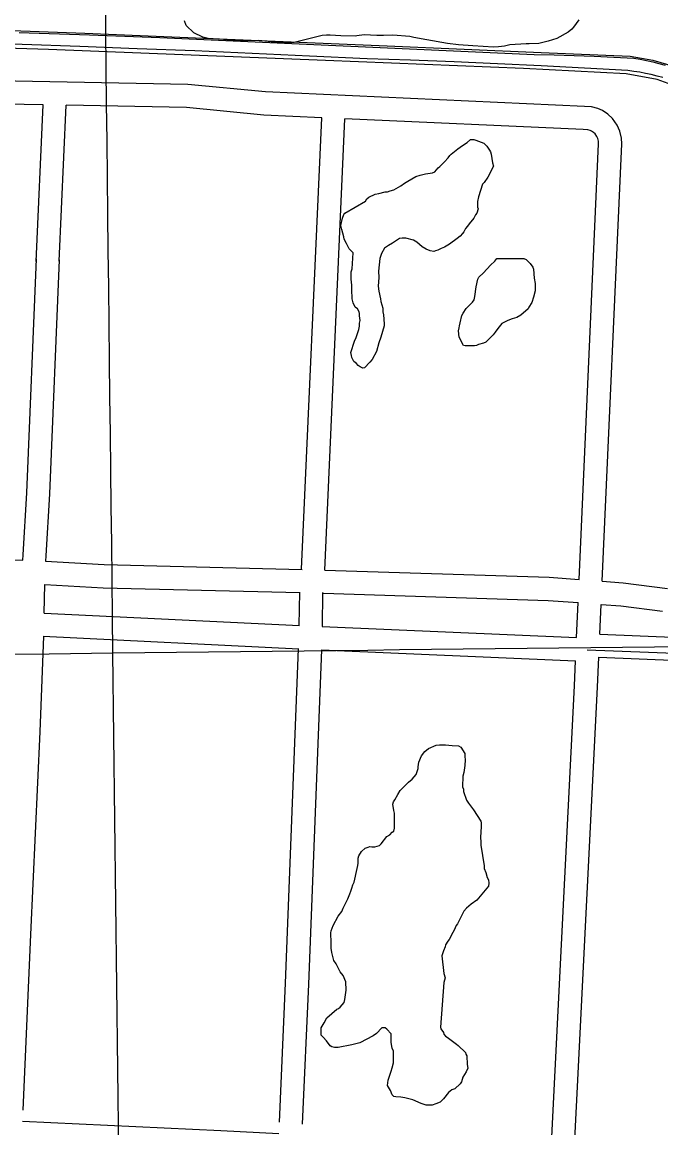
# Model space of a CAD drawing. Extents: x 3677843 to 3715951, y 511991 to 537744.
# Drawn here: x 3697752 to 3698579, y 523030 to 524461 of the extents above; entities that cross this region are included whole.
import ezdxf

# ---------------------------------------------------------------- set-up
doc = ezdxf.new("R2010")
doc.units = 0
for name, color, linetype in [('V-GRID-MAJR', 7, 'Continuous'), ('V-ROAD-CNTR', 7, 'Continuous'), ('V-RRAP-FSHR', 7, 'Continuous'), ('V-SITE-VEGE', 7, 'Continuous'), ('V-TOPO-SHOR', 7, 'Continuous')]:
    doc.layers.add(name, color=color, linetype=linetype)

msp = doc.modelspace()

# ---------------------------------------------------------------- linework, layer by layer
at = {"layer": 'V-GRID-MAJR'}
msp.add_line((3697899.401, 521062.048), (3697869.727999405, 523644.3909161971), dxfattribs=at)
for points in [[(3697869.728154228, 523644.39091797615), (3697800.0870000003, 529704.966), (3697730.4450000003, 535765.552), (3697730.4050000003, 535769.005)], [(3697869.72816733, 523644.39828183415), (3703148.433, 523705.434), (3708427.129, 523767.243), (3713705.816, 523829.819)], [(3682033.561, 523465.87700000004), (3687312.292, 523524.615), (3697869.72816733, 523644.39828183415)]]:
    msp.add_spline(points, degree=3, dxfattribs=at)
at = {"layer": 'V-ROAD-CNTR'}
for p, q in [((3697780.8675660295, 523696.1273113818), (3697781.5252127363, 523733.0381458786)), ((3698110.988484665, 523679.85786362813), (3698111.6990943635, 523723.3097834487)), ((3698140.969767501, 523678.4680655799), (3698141.6950834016, 523722.8192311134)), ((3698483.509, 523648.64), (3698608.443, 523643.784))]:
    msp.add_line(p, q, dxfattribs=at)
for points in [[(3698503.281954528, 523737.28349922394), (3698528.4899041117, 524303.2963671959), (3698528.197904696, 524310.7473522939), (3698526.1419088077, 524319.763334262), (3698522.662915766, 524327.6953183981), (3698516.60092789, 524336.2243013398), (3698510.5249400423, 524341.907289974), (3698503.529954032, 524346.4422809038), (3698497.668965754, 524349.0642756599), (3698489.306982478, 524351.3292711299), (3698480.1710007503, 524351.835270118), (3698067.1898267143, 524370.5752326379), (3697966.63702782, 524380.3942129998), (3697631.474698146, 524386.5922006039)], [(3697779.359402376, 524353.8532660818), (3697630.920699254, 524356.598260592)], [(3697770.191420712, 524151.1926714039), (3697779.3584023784, 524353.8522660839)], [(3697800.23736062, 524151.5376707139), (3697809.3643423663, 524353.2972671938)], [(3698140.110680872, 524337.2352993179), (3698065.049830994, 524340.641292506), (3697964.899031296, 524350.422272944), (3697809.3643423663, 524353.2982671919)], [(3698113.883733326, 523752.7554682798), (3698140.110680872, 524337.23429932)], [(3698143.8706733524, 523751.7934702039), (3698170.079620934, 524335.8743020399)], [(3698473.3530143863, 523739.543494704), (3698498.463964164, 524303.3763670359), (3698498.329964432, 524306.7913602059), (3698497.5259660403, 524310.3193531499), (3698496.426968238, 524312.8253481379), (3698493.90097329, 524316.3783410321), (3698491.972977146, 524318.181337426), (3698489.159982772, 524320.006333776), (3698487.5609859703, 524320.7203323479), (3698484.5029920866, 524321.54933069), (3698478.66100377, 524321.8733300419), (3698170.0806209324, 524335.8753020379)], [(3697770.263725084, 524154.503916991), (3697757.692387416, 523851.68314143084), (3697752.9557756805, 523771.6313059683), (3697752.583779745, 523764.3998105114)], [(3697800.23790712, 524153.2595652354), (3697787.655612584, 523850.17485856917), (3697782.9102243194, 523769.9746940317), (3697782.5528352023, 523763.02715097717)], [(3697201.383063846, 523806.84226823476), (3697293.03281349, 523794.5682915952), (3697386.615362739, 523784.7074397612), (3697576.9697878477, 523770.7591454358), (3697753.178793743, 523764.3782638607)], [(3697782.487686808, 523763.03075329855), (3697858.4636692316, 523758.8297300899), (3698114.6622523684, 523752.5793718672)], [(3698113.045735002, 523752.7834682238), (3698113.882733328, 523752.75646827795)], [(3698143.869673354, 523751.794470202), (3698434.698091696, 523742.46348886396), (3698473.3530143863, 523739.543494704)], [(3697781.378754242, 523733.0462441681), (3697857.26939958, 523728.84993959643), (3698111.688189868, 523722.6430021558)], [(3698503.281954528, 523737.28349922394), (3698530.156900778, 523735.25450328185), (3698587.6057858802, 523727.873518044)], [(3698142.524676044, 523721.8225301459), (3698433.08609492, 523712.4995487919), (3698472.0170170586, 523709.559554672)], [(3698469.9991717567, 523664.23829060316), (3698472.0170170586, 523709.559554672)], [(3698500.231960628, 523668.7976361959), (3698501.9459572, 523707.29855919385)], [(3698501.9459572, 523707.29855919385), (3698527.1129068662, 523705.398562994), (3698581.2997984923, 523698.437576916)], [(3697780.703519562, 523696.1353961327), (3698111.360655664, 523679.8395218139)], [(3698140.7144906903, 523678.4791057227), (3698469.9991717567, 523664.23829060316)], [(3697779.9997703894, 523666.1336686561), (3697775.090078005, 523542.18956762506), (3697762.787316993, 523280.0213506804), (3697753.2887394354, 523052.6758007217)], [(3697779.199235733, 523666.17312164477), (3698110.5516251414, 523649.8429829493)], [(3698500.2309606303, 523668.7976361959), (3698980.4980000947, 523649.0606756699)], [(3698085.286482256, 523037.19164102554), (3698093.2628577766, 523217.044377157), (3698105.7335051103, 523539.23342994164), (3698109.240055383, 523627.60829836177), (3698110.142699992, 523649.86313612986)], [(3698115.197203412, 523034.5136503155), (3698123.2371422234, 523215.79962284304), (3698135.71049489, 523538.0585700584), (3698139.215944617, 523626.40570163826), (3698140.1111513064, 523648.4771563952)], [(3698139.868992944, 523648.4876291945), (3698468.664152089, 523634.26798478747)], [(3698438.0865835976, 523018.2842585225), (3698467.213026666, 523601.68177042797), (3698468.6641520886, 523634.26798478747)], [(3698456.737047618, 522790.221393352), (3698497.178966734, 523600.26577325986), (3698498.896963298, 523638.8266961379)], [(3698498.8959633, 523638.827696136), (3698979.2660025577, 523619.0867356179)], [(3697752.6943216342, 523038.4481015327), (3698009.614, 523026.224), (3698084.625181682, 523022.28051786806)]]:
    msp.add_lwpolyline(points, dxfattribs=at)
at = {"layer": 'V-RRAP-FSHR'}
for points in [[(3697341.894, 524462.159), (3697510.111, 524455.689), (3697655.363, 524453.23), (3697833.308, 524446.83), (3698027.941, 524438.459), (3698224.662, 524430.106), (3698424.16, 524421.77), (3698539.548, 524417.017), (3698568.773, 524411.661), (3698596.628, 524403.5160000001)], [(3698621.88, 524369.642), (3698574.507, 524386.684), (3698534.15, 524394.046), (3698401.376, 524400.764), (3698144.876, 524411.479), (3697786.202, 524425.651), (3697393.491, 524437.503), (3697230.845, 524442.621), (3697221.808, 524443.252), (3697208.037, 524446.549)]]:
    msp.add_lwpolyline(points, dxfattribs=at)
at = {"layer": 'V-SITE-VEGE'}
for points in [[(3698472.859, 524463.834), (3698465.83, 524454.5160000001), (3698463.666, 524451.773), (3698459.328, 524447.927), (3698444.654, 524439.649), (3698433.222, 524436.305), (3698421.241, 524433.495), (3698408.701, 524432.868), (3698404.884, 524432.846), (3698383.619, 524431.613), (3698376.54, 524429.929), (3698368.911, 524428.791), (3698362.365, 524428.746), (3698335.631, 524430.206), (3698317.076, 524431.719), (3698302.883, 524433.264), (3698276.126, 524437.9940000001), (3698259.197, 524441.157), (3698254.2800000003, 524442.215), (3698231.906, 524444.2490000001), (3698219.911, 524443.6240000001), (3698211.182, 524443.567), (3698194.812, 524444.55), (3698185.549, 524443.399), (3698183.37, 524442.838), (3698164.823, 524443.264), (3698151.18, 524444.263), (3698146.273, 524444.233), (3698140.821, 524443.649), (3698104.336, 524434.683), (3698095.069, 524434.077), (3698082.518, 524434.539), (3698058.504, 524437.108), (3698027.96, 524436.907), (3698020.319, 524437.403), (3698012.6780000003, 524438.443), (3697993.031, 524439.95), (3697985.931, 524441.54), (3697974.441, 524446.922), (3697964.56, 524456.672), (3697962.34, 524462.656)], [(3698322.296, 524301.397), (3698328.27, 524305.251), (3698332.61, 524309.099), (3698336.972, 524309.126), (3698339.7060000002, 524308.055), (3698350.096, 524304.305), (3698353.938, 524300.512), (3698357.245, 524295.079), (3698358.3510000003, 524292.906), (3698359.4590000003, 524290.184), (3698361.171, 524278.742), (3698362.292, 524274.386), (3698355.294, 524260.158), (3698350.4280000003, 524253.58), (3698348.261, 524251.385), (3698342.915, 524234.98600000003), (3698341.863, 524228.98000000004), (3698341.914, 524221.34500000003), (3698342.473, 524219.168), (3698340.8740000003, 524213.702), (3698339.25, 524211.50800000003), (3698337.097, 524207.134), (3698331.146, 524200.003), (3698328.985, 524196.715), (3698326.275, 524193.969), (3698324.123, 524189.593)], [(3698324.123, 524189.593), (3698322.501, 524187.39900000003), (3698319.251, 524184.106), (3698315.4560000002, 524180.809), (3698305.683, 524173.653), (3698299.162, 524169.792), (3698294.81, 524168.125), (3698290.4620000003, 524165.918), (3698287.196, 524164.806), (3698285.019, 524164.244), (3698280.6520000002, 524164.76300000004), (3698275.182, 524166.907), (3698270.252, 524170.14900000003), (3698263.123, 524176.10000000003), (3698258.7430000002, 524178.8), (3698248.906, 524181.462), (3698243.997, 524181.429), (3698240.728, 524180.862), (3698231.4960000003, 524174.802), (3698226.605, 524172.041), (3698221.176, 524168.189), (3698217.4020000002, 524161.619), (3698215.264, 524155.059), (3698213.734, 524138.685), (3698213.787, 524130.506), (3698213.318, 524119.047), (3698213.9080000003, 524112.506), (3698216.15, 524102.702), (3698216.72, 524099.433), (3698218.958, 524090.721), (3698218.991, 524085.81200000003), (3698220.1070000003, 524082.003), (3698220.728, 524070.553), (3698220.7460000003, 524067.825), (3698216.478, 524053.071), (3698213.799, 524045.962), (3698211.147, 524034.489), (3698205.216, 524024.088), (3698202.511, 524020.798), (3698195.468, 524013.661), (3698193.289, 524013.10000000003), (3698190.006, 524014.716), (3698187.267, 524016.33400000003), (3698185.068, 524019.047), (3698181.779, 524021.753), (3698179.018, 524026.643), (3698178.455, 524029.365), (3698177.884, 524033.181), (3698182.696, 524047.939), (3698184.847, 524052.862), (3698188.0500000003, 524063.249), (3698189.113, 524067.618), (3698189.086, 524071.435), (3698189.61, 524074.71), (3698189.0270000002, 524080.707), (3698189.004, 524083.979), (3698188.4450000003, 524086.158), (3698186.237, 524089.961), (3698183.495, 524092.124), (3698180.7320000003, 524097.56200000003), (3698179.608, 524103.007), (3698178.981, 524115.00200000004), (3698178.946, 524120.456), (3698178.3510000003, 524128.08900000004), (3698178.287, 524137.907), (3698179.352, 524141.733), (3698180.8510000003, 524162.469), (3698175.365, 524167.341), (3698172.049, 524174.411), (3698169.284, 524179.848), (3698168.717, 524183.115), (3698165.927, 524192.37), (3698164.8030000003, 524197.815), (3698166.923, 524207.101), (3698168.526, 524212.02400000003), (3698170.1520000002, 524213.669), (3698196.776, 524229.117), (3698198.39, 524232.4), (3698201.1040000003, 524234.599), (3698209.261, 524238.47000000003), (3698214.166, 524239.05), (3698222.3310000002, 524241.284), (3698225.059, 524241.302), (3698228.8710000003, 524242.419), (3698233.223, 524244.08400000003), (3698242.461, 524249.052), (3698247.35, 524252.358), (3698251.693, 524255.112), (3698262.017, 524261.18), (3698267.461, 524262.854), (3698274.539, 524264.53500000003), (3698283.259, 524265.684), (3698286.522, 524267.343), (3698290.8510000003, 524272.281), (3698293.024, 524273.929), (3698298.984, 524279.969), (3698303.856, 524285.455), (3698306.021, 524288.198), (3698307.647, 524289.844), (3698316.326, 524296.992), (3698322.296, 524301.397)], [(3698228.3540000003, 523408.989), (3698231.06, 523412.278), (3698233.231, 523413.931), (3698234.296, 523417.755), (3698234.171, 523436.844), (3698233.599, 523440.657), (3698231.91, 523448.829), (3698232.983, 523451.563), (3698234.6010000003, 523454.30100000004), (3698238.3710000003, 523461.416), (3698241.611, 523466.347), (3698252.449, 523477.327), (3698257.332, 523481.177), (3698262.202, 523487.208), (3698264.881, 523494.862), (3698264.864, 523497.047), (3698265.915, 523503.052), (3698269.134, 523511.254), (3698273.4620000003, 523516.73600000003), (3698278.344, 523520.587), (3698288.134, 523525.014), (3698292.494, 523525.588), (3698300.129, 523525.639), (3698308.865, 523524.60500000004), (3698317.0470000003, 523524.113), (3698320.33, 523522.5), (3698325.292, 523514.351), (3698325.3170000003, 523510.531), (3698325.89, 523506.173), (3698325.397, 523498.534), (3698323.8200000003, 523489.795), (3698322.759, 523484.88), (3698322.304, 523471.24), (3698323.419, 523467.976), (3698323.435, 523465.25), (3698327.328, 523453.82), (3698330.0810000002, 523450.021), (3698336.683, 523441.337), (3698346.049, 523426.672), (3698346.61, 523424.49), (3698346.643, 523419.586), (3698345.645, 523405.397), (3698346.227, 523399.945), (3698346.256, 523395.583), (3698350.2490000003, 523368.88300000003), (3698350.272, 523365.61), (3698352.49, 523360.17100000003), (3698354.167, 523353.636), (3698355.822, 523350.92), (3698356.395, 523346.56), (3698355.875, 523342.738), (3698340.722, 523324.64), (3698333.669, 523319.139), (3698327.701, 523314.191), (3698323.9080000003, 523310.347), (3698322.8370000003, 523307.613), (3698315.835, 523293.933), (3698314.213, 523291.739), (3698311.526, 523285.722), (3698309.912, 523282.439), (3698305.058, 523273.68), (3698303.438, 523271.48600000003), (3698300.196, 523266.55700000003), (3698299.67, 523263.827), (3698297.522, 523258.90400000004), (3698295.381, 523252.344), (3698298.261, 523229.455), (3698299.932, 523224.012), (3698298.335, 523218.001), (3698293.807, 523160.155)], [(3698293.807, 523160.155), (3698294.3680000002, 523157.976), (3698297.671, 523153.09), (3698298.23, 523150.912), (3698300.432, 523148.199), (3698302.619, 523147.12200000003), (3698314.6780000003, 523137.928), (3698316.8710000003, 523136.304), (3698326.2060000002, 523127.096), (3698326.765, 523124.917), (3698327.8710000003, 523122.744), (3698328.487, 523111.83900000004), (3698329.065, 523106.934), (3698326.917, 523102.01), (3698322.595, 523095.436), (3698321, 523089.429), (3698319.38, 523086.689), (3698312.333, 523080.099), (3698308.521, 523078.983), (3698304.184, 523075.679), (3698297.69, 523067.456), (3698293.356, 523063.064), (3698287.914, 523060.848), (3698283.018, 523059.178), (3698275.381, 523059.12700000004), (3698268.823, 523061.267), (3698257.88, 523066.10500000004), (3698247.501, 523068.76300000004), (3698242.588, 523069.275), (3698236.041, 523069.77900000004), (3698233.309, 523070.305), (3698231.113, 523072.472), (3698228.895, 523077.912), (3698225.035, 523084.43200000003), (3698226.079, 523091.531), (3698229.821, 523103.01), (3698231.429, 523107.382), (3698233.022, 523113.938), (3698232.9220000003, 523129.21), (3698231.265, 523132.472), (3698230.12, 523140.646), (3698230.046, 523151.554), (3698224.5530000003, 523157.517), (3698222.362, 523159.139), (3698217.998, 523159.11100000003), (3698210.955, 523151.973), (3698206.613, 523148.672), (3698189.217, 523139.831), (3698178.873, 523137.03500000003), (3698161.44, 523133.648), (3698156.531, 523133.615), (3698153.252, 523134.684), (3698151.063, 523135.761), (3698146.111, 523142.27400000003), (3698141.716, 523147.15400000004), (3698139.5160000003, 523149.868), (3698139.455, 523159.139), (3698143.2290000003, 523165.707), (3698146.4590000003, 523172.275), (3698159.478, 523183.271), (3698161.651, 523184.375), (3698163.822, 523186.025), (3698169.239, 523192.061), (3698169.757, 523195.882), (3698171.86, 523207.896), (3698171.244, 523218.802), (3698167.918, 523226.95900000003), (3698164.068, 523231.843), (3698158.544, 523242.17100000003), (3698155.79, 523246.517), (3698152.99, 523256.862), (3698152.413, 523262.311), (3698152.3510000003, 523271.585), (3698151.751, 523279.762), (3698151.741, 523281.944), (3698152.265, 523284.674), (3698154.946, 523291.782), (3698161.411, 523303.824), (3698166.282, 523309.856), (3698167.887, 523314.23000000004), (3698173.808, 523326.268), (3698176.4930000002, 523332.832), (3698177.562, 523336.11100000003), (3698179.176, 523339.941), (3698180.235, 523344.309), (3698181.8510000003, 523347.594), (3698186.094, 523365.621), (3698186.614, 523369.444), (3698187.143, 523372.172), (3698187.1, 523378.716), (3698188.169, 523381.999), (3698191.404, 523387.473), (3698196.285, 523391.87), (3698200.096, 523392.984), (3698202.271, 523394.09), (3698205.001, 523393.564), (3698208.819, 523393.588), (3698214.809, 523395.26300000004), (3698216.9760000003, 523397.45900000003), (3698224.549, 523406.781), (3698228.3540000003, 523408.989)]]:
    msp.add_lwpolyline(points, dxfattribs=at)
msp.add_lwpolyline([(3698366.893, 524154.967), (3698401.802, 524155.194), (3698404.54, 524153.576), (3698410.026, 524148.704), (3698413.33, 524143.818), (3698414.44, 524141.098), (3698415.06, 524129.648), (3698416.197, 524122.564), (3698416.258, 524113.292), (3698414.133, 524105.096), (3698411.997, 524097.992), (3698408.218, 524091.96400000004), (3698407.1410000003, 524089.777), (3698397.923, 524081.536), (3698392.485, 524078.773), (3698386.4990000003, 524077.098), (3698381.057, 524074.88), (3698373.447, 524071.011), (3698368.036, 524064.431), (3698364.796, 524059.50200000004), (3698362.091, 524056.212), (3698352.3340000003, 524046.874), (3698349.619, 524045.219), (3698343.083, 524043.539), (3698340.364, 524042.431), (3698337.64, 524041.868), (3698325.6410000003, 524041.788), (3698323.455, 524042.321), (3698317.9280000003, 524053.19200000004), (3698317.332, 524061.371), (3698317.85, 524065.193), (3698318.378, 524067.923), (3698319.443, 524071.749), (3698321.565, 524081.034), (3698323.177, 524084.31700000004), (3698326.957, 524090.342), (3698335.086, 524098.577), (3698337.2490000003, 524101.318), (3698338.312, 524105.688), (3698339.866, 524118.244), (3698341.9820000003, 524128.075), (3698343.6, 524130.813), (3698349.563, 524136.31), (3698358.771, 524146.185), (3698364.188, 524151.67600000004)], close=True, dxfattribs=at)
at = {"layer": 'V-TOPO-SHOR'}
for points in [[(3698581.606, 524389.148), (3698574.217, 524391.206), (3698566.772, 524393.045), (3698559.276, 524394.665), (3698551.738, 524396.066), (3698544.1580000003, 524397.243), (3698536.5500000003, 524398.2), (3698480.287, 524401.3640000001), (3698424.012, 524404.28), (3698367.727, 524406.953), (3698311.427, 524409.378), (3698255.12, 524411.555), (3698198.802, 524413.486), (3698124.4, 524417.072), (3698049.99, 524420.451), (3697975.5700000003, 524423.626), (3697901.1410000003, 524426.591), (3697826.707, 524429.35), (3697752.262, 524431.902), (3697677.811, 524434.247)], [(3697748.295, 524447.628), (3697839.341, 524444.458), (3697930.377, 524441.023), (3698415.228, 524419.116), (3698441.019, 524418.688), (3698466.8030000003, 524417.973), (3698492.577, 524416.978), (3698518.339, 524415.698), (3698544.086, 524414.133), (3698552.305, 524412.853), (3698560.485, 524411.332), (3698568.615, 524409.568), (3698576.691, 524407.567), (3698584.702, 524405.331)]]:
    msp.add_lwpolyline(points, dxfattribs=at)

doc.saveas('drawing.dxf')
